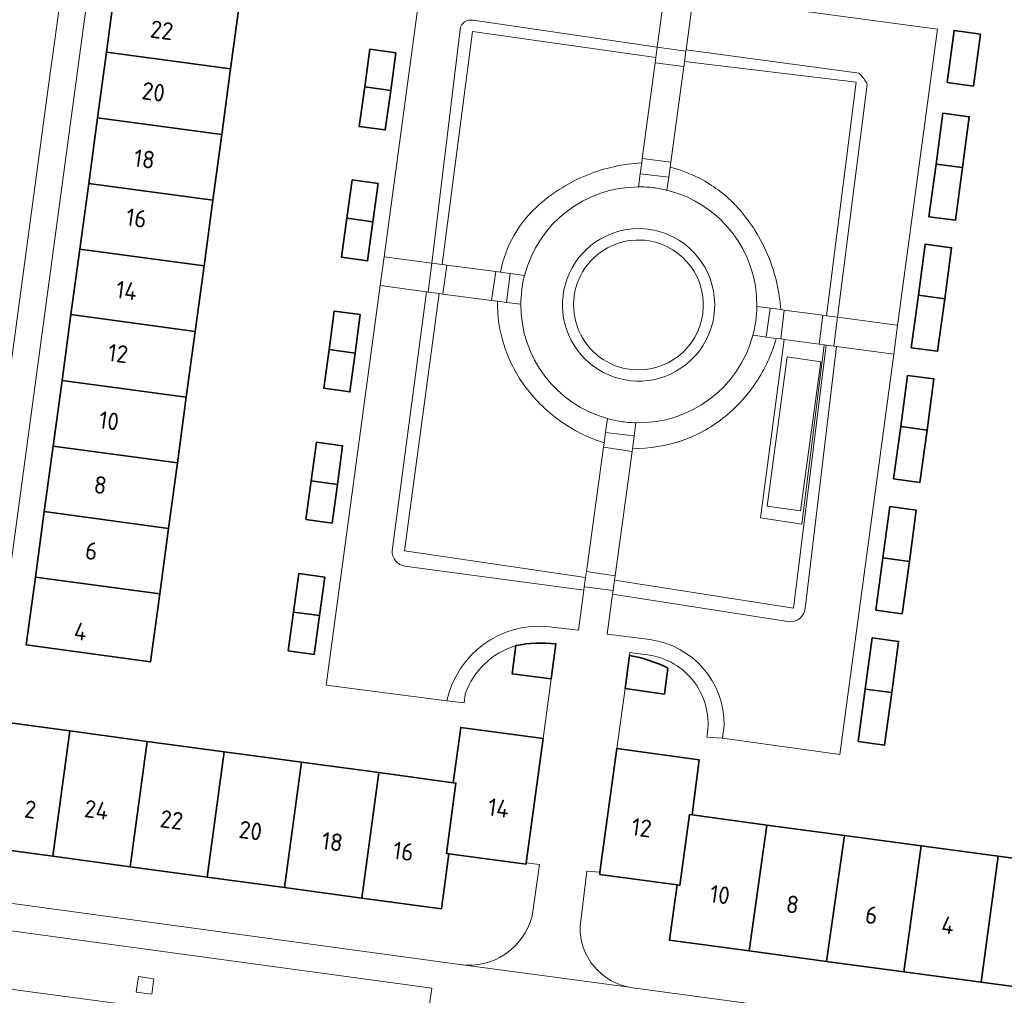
# Model space of a CAD drawing. Extents: x 150256 to 156914, y 461459 to 469481.
# Tile 571 of 656: x 154569 to 154644, y 467905 to 467980. Entities that reach past the tile are written whole.
import ezdxf
from ezdxf.enums import TextEntityAlignment as Align

# ---------------------------------------------------------------- set-up
doc = ezdxf.new("R2010")
doc.units = 0
doc.header["$LTSCALE"] = 0.75
for name, color, linetype, lineweight in [('B-RO-GR-BEPLANTING_CULTUUR_BODEMBEDEKKER-GV', 251, 'CONTINUOUS', 18), ('B-RO-GR-GROENVOORZIENING-GV', 251, 'CONTINUOUS', 18), ('B-RO-GR-HAAG-GV', 251, 'CONTINUOUS', 13), ('B-RO-OG-BEBOUWING-GV', 6, 'CONTINUOUS', 35), ('B-RO-OG-BEBOUWING-T18', 1, 'CONTINUOUS', 18), ('B-RO-OG-TERREIN_CULTUURSCHEIDING-GV', 251, 'CONTINUOUS', 18), ('B-RO-OG-TERREIN_ONBEGROEID-GV', 251, 'CONTINUOUS', 18), ('B-RO-VH-VERHARDING_BETON-GV', 251, 'CONTINUOUS', 18), ('B-RO-VH-VERHARDING_BETONSTRAATSTEEN-GV', 251, 'CONTINUOUS', 18), ('B-RO-VH-VERHARDING_HALFVERHARDING-GV', 251, 'CONTINUOUS', 18), ('B-RO-VH-VERHARDING_HALFVERHARDING_GRIND-GV', 251, 'CONTINUOUS', 18), ('B-RO-VH-VERHARDING_TEGEL-GV', 251, 'CONTINUOUS', 18)]:
    doc.layers.add(name, color=color, linetype=linetype, lineweight=lineweight)
doc.styles.add('NLCS-ISO-M200-T18', font='NLCS-ISO.ttf', dxfattribs={"height": 360})

msp = doc.modelspace()

# ---------------------------------------------------------------- linework, layer by layer
at = {"layer": 'B-RO-GR-BEPLANTING_CULTUUR_BODEMBEDEKKER-GV'}
for points in [[(154616.394, 467968.699, 0.082923), (154612.184, 467967.764)], [(154616.394, 467968.699, 0.082923), (154612.184, 467967.764)], [(154621.597, 467967.081, 0.079324), (154618.576, 467968.365)], [(154621.597, 467967.081, 0.079324), (154618.576, 467968.365)], [(154612.184, 467967.764, 0.083486), (154608.52, 467965.51)], [(154612.184, 467967.764, 0.083486), (154608.52, 467965.51)], [(154607.372, 467960.03, -0.341628), (154616.15, 467966.851)], [(154607.372, 467960.03, -0.341628), (154616.15, 467966.851)], [(154624.073, 467964.926, 0.079672), (154621.597, 467967.081)], [(154624.073, 467964.926, 0.079672), (154621.597, 467967.081)], [(154618.334, 467966.599, -0.349495), (154625.258, 467957.643)], [(154618.334, 467966.599, -0.349495), (154625.258, 467957.643)], [(154608.52, 467965.51, 0.083838), (154606.575, 467963.137)], [(154608.52, 467965.51, 0.083838), (154606.575, 467963.137)], [(154626.18, 467961.408, 0.07875), (154624.073, 467964.926)], [(154626.18, 467961.408, 0.07875), (154624.073, 467964.926)], [(154606.575, 467963.137, 0.083542), (154605.514, 467960.279)], [(154606.575, 467963.137, 0.083542), (154605.514, 467960.279)], [(154627.096, 467957.398, 0.079267), (154626.18, 467961.408)], [(154627.096, 467957.398, 0.079267), (154626.18, 467961.408)], [(154605.289, 467958.042, 0.080907), (154605.793, 467954.655)], [(154605.289, 467958.042, 0.080907), (154605.793, 467954.655)], [(154613.76, 467949.009, -0.338845), (154607.085, 467957.807)], [(154613.76, 467949.009, -0.338845), (154607.085, 467957.807)], [(154624.952, 467955.427, -0.346627), (154615.953, 467948.686)], [(154624.952, 467955.427, -0.346627), (154615.953, 467948.686)], [(154605.793, 467954.655, 0.080209), (154607.332, 467951.597)], [(154605.793, 467954.655, 0.080209), (154607.332, 467951.597)], [(154625.185, 467951.777, 0.081273), (154626.746, 467955.186)], [(154625.185, 467951.777, 0.081273), (154626.746, 467955.186)], [(154607.332, 467951.597, 0.080007), (154610.048, 467948.876)], [(154607.332, 467951.597, 0.080007), (154610.048, 467948.876)], [(154622.629, 467949.028, 0.081253), (154625.185, 467951.777)], [(154622.629, 467949.028, 0.081253), (154625.185, 467951.777)], [(154610.048, 467948.876, 0.081994), (154613.501, 467947.135)], [(154610.048, 467948.876, 0.081994), (154613.501, 467947.135)], [(154619.505, 467947.314, 0.080631), (154622.629, 467949.028)], [(154619.505, 467947.314, 0.080631), (154622.629, 467949.028)], [(154615.682, 467946.683, 0.078196), (154619.505, 467947.314)], [(154615.682, 467946.683, 0.078196), (154619.505, 467947.314)]]:
    msp.add_lwpolyline(points, format="xyb", dxfattribs=at)
for points in [[(154616.15, 467966.851), (154616.28, 467967.848), (154616.394, 467968.699)], [(154616.15, 467966.851), (154616.28, 467967.848), (154616.394, 467968.699)], [(154618.576, 467968.365), (154618.47, 467967.589), (154618.334, 467966.599)], [(154618.576, 467968.365), (154618.47, 467967.589), (154618.334, 467966.599)], [(154605.514, 467960.279), (154606.258, 467960.18), (154607.366, 467960.031), (154607.372, 467960.03)], [(154605.514, 467960.279), (154606.258, 467960.18), (154607.366, 467960.031), (154607.372, 467960.03)], [(154607.085, 467957.807), (154605.988, 467957.949), (154605.289, 467958.042)], [(154607.085, 467957.807), (154605.988, 467957.949), (154605.289, 467958.042)], [(154625.258, 467957.643), (154626.285, 467957.507), (154627.096, 467957.398)], [(154625.258, 467957.643), (154626.285, 467957.507), (154627.096, 467957.398)], [(154626.746, 467955.186), (154625.982, 467955.289), (154625.007, 467955.42), (154624.952, 467955.427)], [(154626.746, 467955.186), (154625.982, 467955.289), (154625.007, 467955.42), (154624.952, 467955.427)], [(154613.501, 467947.135), (154613.612, 467947.941), (154613.76, 467949.009)], [(154613.501, 467947.135), (154613.612, 467947.941), (154613.76, 467949.009)], [(154615.953, 467948.686), (154615.816, 467947.665), (154615.682, 467946.683)], [(154615.953, 467948.686), (154615.816, 467947.665), (154615.682, 467946.683)]]:
    msp.add_lwpolyline(points, dxfattribs=at)
at = {"layer": 'B-RO-GR-GROENVOORZIENING-GV'}
for points in [[(154603.413, 467979.68, 0.448694), (154602.415, 467978.984)], [(154603.413, 467979.68, 0.448694), (154602.415, 467978.984)], [(154633.745, 467974.743, 0.111768), (154633.125, 467975.6)], [(154633.745, 467974.743, 0.111768), (154633.125, 467975.6)], [(154597.187, 467938.827, 0.392988), (154598.165, 467937.65)], [(154597.187, 467938.827, 0.392988), (154598.165, 467937.65)], [(154627.799, 467933.368, 0.393275), (154628.977, 467934.372)], [(154627.799, 467933.368, 0.393275), (154628.977, 467934.372)]]:
    msp.add_lwpolyline(points, format="xyb", dxfattribs=at)
for points in [[(154617.586, 467977.617), (154603.413, 467979.68)], [(154617.586, 467977.617), (154603.413, 467979.68)], [(154602.415, 467978.984), (154600.246, 467960.976), (154601.026, 467960.873), (154603.379, 467978.831), (154617.479, 467976.82), (154617.586, 467977.617)], [(154602.415, 467978.984), (154600.246, 467960.976), (154601.026, 467960.873), (154603.379, 467978.831), (154617.479, 467976.82), (154617.586, 467977.617)], [(154633.125, 467975.6), (154619.812, 467977.415), (154619.796, 467977.3), (154619.688, 467976.505)], [(154633.125, 467975.6), (154619.812, 467977.415), (154619.796, 467977.3), (154619.688, 467976.505)], [(154619.688, 467976.505), (154632.894, 467974.921), (154630.621, 467956.924), (154631.469, 467956.81), (154633.745, 467974.743)], [(154619.688, 467976.505), (154632.894, 467974.921), (154630.621, 467956.924), (154631.469, 467956.81), (154633.745, 467974.743)], [(154611.942, 467935.807), (154611.975, 467936.05), (154612.074, 467936.768), (154598.128, 467938.819), (154600.812, 467958.638), (154599.964, 467958.752), (154599.834, 467958.769), (154597.187, 467938.827)], [(154611.942, 467935.807), (154611.975, 467936.05), (154612.074, 467936.768), (154598.128, 467938.819), (154600.812, 467958.638), (154599.964, 467958.752), (154599.834, 467958.769), (154597.187, 467938.827)], [(154628.977, 467934.372), (154631.388, 467954.56), (154631.176, 467954.589), (154630.595, 467954.667), (154628.087, 467934.415), (154614.301, 467936.562), (154614.194, 467935.774), (154614.154, 467935.481), (154627.799, 467933.368)], [(154628.977, 467934.372), (154631.388, 467954.56), (154631.176, 467954.589), (154630.595, 467954.667), (154628.087, 467934.415), (154614.301, 467936.562), (154614.194, 467935.774), (154614.154, 467935.481), (154627.799, 467933.368)], [(154598.165, 467937.65), (154611.942, 467935.807)], [(154598.165, 467937.65), (154611.942, 467935.807)]]:
    msp.add_lwpolyline(points, dxfattribs=at)
msp.add_lwpolyline([(154577.482, 467904.844), (154578.671, 467904.682), (154578.831, 467905.873), (154577.642, 467906.032)], close=True, dxfattribs=at)
msp.add_lwpolyline([(154577.482, 467904.844), (154578.671, 467904.682), (154578.831, 467905.873), (154577.642, 467906.032)], close=True, dxfattribs=at)
at = {"layer": 'B-RO-GR-HAAG-GV'}
for points in [[(154603.413, 467979.68, 0.448694), (154602.415, 467978.984)], [(154603.413, 467979.68, 0.448694), (154602.415, 467978.984)], [(154633.745, 467974.743, 0.111768), (154633.125, 467975.6)], [(154633.745, 467974.743, 0.111768), (154633.125, 467975.6)], [(154597.187, 467938.827, 0.392988), (154598.165, 467937.65)], [(154597.187, 467938.827, 0.392988), (154598.165, 467937.65)], [(154627.799, 467933.368, 0.393275), (154628.977, 467934.372)], [(154627.799, 467933.368, 0.393275), (154628.977, 467934.372)]]:
    msp.add_lwpolyline(points, format="xyb", dxfattribs=at)
for points in [[(154617.586, 467977.617), (154603.413, 467979.68)], [(154617.586, 467977.617), (154603.413, 467979.68)], [(154602.415, 467978.984), (154600.246, 467960.976), (154601.026, 467960.873), (154603.379, 467978.831), (154617.479, 467976.82), (154617.586, 467977.617)], [(154602.415, 467978.984), (154600.246, 467960.976), (154601.026, 467960.873), (154603.379, 467978.831), (154617.479, 467976.82), (154617.586, 467977.617)], [(154633.125, 467975.6), (154619.812, 467977.415), (154619.796, 467977.3), (154619.688, 467976.505), (154632.894, 467974.921), (154630.621, 467956.924), (154631.469, 467956.81), (154633.745, 467974.743)], [(154633.125, 467975.6), (154619.812, 467977.415), (154619.796, 467977.3), (154619.688, 467976.505), (154632.894, 467974.921), (154630.621, 467956.924), (154631.469, 467956.81), (154633.745, 467974.743)], [(154611.942, 467935.807), (154611.975, 467936.05), (154612.074, 467936.768), (154598.128, 467938.819), (154600.812, 467958.638), (154599.964, 467958.752), (154599.834, 467958.769), (154597.187, 467938.827)], [(154611.942, 467935.807), (154611.975, 467936.05), (154612.074, 467936.768), (154598.128, 467938.819), (154600.812, 467958.638), (154599.964, 467958.752), (154599.834, 467958.769), (154597.187, 467938.827)], [(154628.977, 467934.372), (154631.388, 467954.56), (154631.176, 467954.589), (154630.595, 467954.667), (154628.087, 467934.415), (154614.301, 467936.562), (154614.194, 467935.774), (154614.154, 467935.481), (154627.799, 467933.368)], [(154628.977, 467934.372), (154631.388, 467954.56), (154631.176, 467954.589), (154630.595, 467954.667), (154628.087, 467934.415), (154614.301, 467936.562), (154614.194, 467935.774), (154614.154, 467935.481), (154627.799, 467933.368)], [(154598.165, 467937.65), (154611.942, 467935.807)], [(154598.165, 467937.65), (154611.942, 467935.807)]]:
    msp.add_lwpolyline(points, dxfattribs=at)
at = {"layer": 'B-RO-OG-BEBOUWING-GV'}
for points in [[(154585.43, 467980.99), (154575.866, 467982.283), (154575.185, 467977.239), (154584.749, 467975.946)], [(154585.43, 467980.99), (154575.866, 467982.283), (154575.185, 467977.239), (154584.749, 467975.946)], [(154642.472, 467978.616), (154640.446, 467978.898), (154639.91, 467974.893), (154641.936, 467974.611)], [(154642.472, 467978.616), (154640.446, 467978.898), (154639.91, 467974.893), (154641.936, 467974.611)], [(154575.185, 467977.239), (154574.501, 467972.175), (154584.065, 467970.882), (154584.749, 467975.946)], [(154575.185, 467977.239), (154574.501, 467972.175), (154584.065, 467970.882), (154584.749, 467975.946)], [(154597.469, 467977.184), (154595.468, 467977.457), (154595.07, 467974.552), (154597.072, 467974.281)], [(154597.469, 467977.184), (154595.468, 467977.457), (154595.07, 467974.552), (154597.072, 467974.281)], [(154597.072, 467974.281), (154595.07, 467974.552), (154594.654, 467971.512), (154596.655, 467971.236)], [(154597.072, 467974.281), (154595.07, 467974.552), (154594.654, 467971.512), (154596.655, 467971.236)], [(154574.501, 467972.175), (154573.818, 467967.121), (154583.383, 467965.829), (154584.065, 467970.882)], [(154574.501, 467972.175), (154573.818, 467967.121), (154583.383, 467965.829), (154584.065, 467970.882)], [(154641.087, 467968.337), (154641.616, 467972.258), (154639.584, 467972.532), (154639.055, 467968.611)], [(154641.087, 467968.337), (154641.616, 467972.258), (154639.584, 467972.532), (154639.055, 467968.611)], [(154638.507, 467964.554), (154640.539, 467964.28), (154641.087, 467968.337), (154639.055, 467968.611)], [(154638.507, 467964.554), (154640.539, 467964.28), (154641.087, 467968.337), (154639.055, 467968.611)], [(154596.108, 467967.115), (154594.107, 467967.388), (154593.703, 467964.434), (154595.704, 467964.164)], [(154596.108, 467967.115), (154594.107, 467967.388), (154593.703, 467964.434), (154595.704, 467964.164)], [(154582.7, 467960.774), (154583.383, 467965.829), (154573.818, 467967.121), (154573.136, 467962.067)], [(154582.7, 467960.774), (154583.383, 467965.829), (154573.818, 467967.121), (154573.136, 467962.067)], [(154595.704, 467964.164), (154593.703, 467964.434), (154593.293, 467961.432), (154595.293, 467961.156)], [(154595.704, 467964.164), (154593.703, 467964.434), (154593.293, 467961.432), (154595.293, 467961.156)], [(154572.453, 467957.013), (154582.018, 467955.72), (154582.7, 467960.774), (154573.136, 467962.067)], [(154572.453, 467957.013), (154582.018, 467955.72), (154582.7, 467960.774), (154573.136, 467962.067)], [(154637.692, 467958.503), (154639.723, 467958.229), (154640.256, 467962.166), (154638.225, 467962.441)], [(154637.692, 467958.503), (154639.723, 467958.229), (154640.256, 467962.166), (154638.225, 467962.441)], [(154637.146, 467954.464), (154639.177, 467954.189), (154639.723, 467958.229), (154637.692, 467958.503)], [(154637.146, 467954.464), (154639.177, 467954.189), (154639.723, 467958.229), (154637.692, 467958.503)], [(154572.453, 467957.013), (154571.769, 467951.948), (154581.334, 467950.657), (154582.018, 467955.72)], [(154572.453, 467957.013), (154571.769, 467951.948), (154581.334, 467950.657), (154582.018, 467955.72)], [(154594.73, 467957.02), (154592.729, 467957.289), (154592.329, 467954.327), (154594.33, 467954.056)], [(154594.73, 467957.02), (154592.729, 467957.289), (154592.329, 467954.327), (154594.33, 467954.056)], [(154594.33, 467954.056), (154592.329, 467954.327), (154591.925, 467951.338), (154593.926, 467951.063)], [(154594.33, 467954.056), (154592.329, 467954.327), (154591.925, 467951.338), (154593.926, 467951.063)], [(154636.331, 467948.394), (154638.362, 467948.12), (154638.895, 467952.06), (154636.864, 467952.335)], [(154636.331, 467948.394), (154638.362, 467948.12), (154638.895, 467952.06), (154636.864, 467952.335)], [(154571.087, 467946.894), (154580.651, 467945.602), (154581.334, 467950.657), (154571.769, 467951.948)], [(154571.087, 467946.894), (154580.651, 467945.602), (154581.334, 467950.657), (154571.769, 467951.948)], [(154635.785, 467944.362), (154637.816, 467944.087), (154638.362, 467948.12), (154636.331, 467948.394)], [(154635.785, 467944.362), (154637.816, 467944.087), (154638.362, 467948.12), (154636.331, 467948.394)], [(154590.948, 467944.212), (154592.964, 467943.939), (154593.361, 467946.913), (154591.358, 467947.186)], [(154590.948, 467944.212), (154592.964, 467943.939), (154593.361, 467946.913), (154591.358, 467947.186)], [(154580.651, 467945.602), (154571.087, 467946.894), (154570.404, 467941.84), (154579.968, 467940.548)], [(154580.651, 467945.602), (154571.087, 467946.894), (154570.404, 467941.84), (154579.968, 467940.548)], [(154592.964, 467943.939), (154590.948, 467944.212), (154590.539, 467941.241), (154592.566, 467940.96)], [(154592.964, 467943.939), (154590.948, 467944.212), (154590.539, 467941.241), (154592.566, 467940.96)], [(154569.723, 467936.797), (154579.287, 467935.505), (154579.968, 467940.548), (154570.404, 467941.84)], [(154569.723, 467936.797), (154579.287, 467935.505), (154579.968, 467940.548), (154570.404, 467941.84)], [(154634.969, 467938.286), (154637, 467938.012), (154637.535, 467941.954), (154635.504, 467942.23)], [(154634.969, 467938.286), (154637, 467938.012), (154637.535, 467941.954), (154635.504, 467942.23)], [(154637, 467938.012), (154634.969, 467938.286), (154634.422, 467934.258), (154636.453, 467933.982)], [(154637, 467938.012), (154634.969, 467938.286), (154634.422, 467934.258), (154636.453, 467933.982)], [(154592.005, 467936.8), (154590.005, 467937.074), (154589.597, 467934.112), (154591.598, 467933.842)], [(154592.005, 467936.8), (154590.005, 467937.074), (154589.597, 467934.112), (154591.598, 467933.842)], [(154569.723, 467936.797), (154569.018, 467931.574), (154578.582, 467930.282), (154579.287, 467935.505)], [(154569.723, 467936.797), (154569.018, 467931.574), (154578.582, 467930.282), (154579.287, 467935.505)], [(154591.598, 467933.842), (154589.597, 467934.112), (154589.185, 467931.128), (154591.186, 467930.849)], [(154591.598, 467933.842), (154589.597, 467934.112), (154589.185, 467931.128), (154591.186, 467930.849)], [(154633.609, 467928.176), (154635.639, 467927.903), (154636.172, 467931.852), (154634.142, 467932.126)], [(154633.609, 467928.176), (154635.639, 467927.903), (154636.172, 467931.852), (154634.142, 467932.126)], [(154635.639, 467927.903), (154633.609, 467928.176), (154633.066, 467924.148), (154635.095, 467923.865)], [(154635.639, 467927.903), (154633.609, 467928.176), (154633.066, 467924.148), (154635.095, 467923.865)], [(154566.222, 467925.785), (154564.917, 467916.131), (154571.06, 467915.3), (154572.364, 467924.955)], [(154566.222, 467925.785), (154564.917, 467916.131), (154571.06, 467915.3), (154572.364, 467924.955)], [(154577.006, 467914.496), (154578.31, 467924.152), (154572.364, 467924.955), (154571.06, 467915.3)], [(154577.006, 467914.496), (154578.31, 467924.152), (154572.364, 467924.955), (154571.06, 467915.3)], [(154601.887, 467920.967), (154602.085, 467920.94), (154601.353, 467915.526), (154601.551, 467915.499), (154607.494, 467914.698), (154607.508, 467914.801), (154608.799, 467924.368), (154602.458, 467925.219)], [(154601.887, 467920.967), (154602.085, 467920.94), (154601.353, 467915.526), (154601.551, 467915.499), (154607.494, 467914.698), (154607.508, 467914.801), (154608.799, 467924.368), (154602.458, 467925.219)], [(154578.31, 467924.152), (154577.006, 467914.496), (154582.952, 467913.692), (154584.256, 467923.349)], [(154578.31, 467924.152), (154577.006, 467914.496), (154582.952, 467913.692), (154584.256, 467923.349)], [(154620.285, 467918.48), (154620.83, 467922.727), (154614.479, 467923.592), (154613.183, 467914.073), (154613.16, 467913.901), (154619.115, 467913.09), (154619.323, 467913.062), (154620.077, 467918.508)], [(154620.285, 467918.48), (154620.83, 467922.727), (154614.479, 467923.592), (154613.183, 467914.073), (154613.16, 467913.901), (154619.115, 467913.09), (154619.323, 467913.062), (154620.077, 467918.508)], [(154582.952, 467913.692), (154588.898, 467912.888), (154590.201, 467922.546), (154584.256, 467923.349)], [(154582.952, 467913.692), (154588.898, 467912.888), (154590.201, 467922.546), (154584.256, 467923.349)], [(154594.843, 467912.084), (154596.148, 467921.742), (154590.201, 467922.546), (154588.898, 467912.888)], [(154594.843, 467912.084), (154596.148, 467921.742), (154590.201, 467922.546), (154588.898, 467912.888)], [(154601.887, 467920.967), (154596.148, 467921.742), (154594.843, 467912.084), (154600.978, 467911.254), (154601.551, 467915.499), (154601.353, 467915.526), (154602.085, 467920.94)], [(154601.887, 467920.967), (154596.148, 467921.742), (154594.843, 467912.084), (154600.978, 467911.254), (154601.551, 467915.499), (154601.353, 467915.526), (154602.085, 467920.94)], [(154624.674, 467908.006), (154626.026, 467917.707), (154620.285, 467918.48), (154620.077, 467918.508), (154619.323, 467913.062), (154619.115, 467913.09), (154618.535, 467908.83)], [(154624.674, 467908.006), (154626.026, 467917.707), (154620.285, 467918.48), (154620.077, 467918.508), (154619.323, 467913.062), (154619.115, 467913.09), (154618.535, 467908.83)], [(154626.026, 467917.707), (154624.674, 467908.006), (154630.625, 467907.207), (154632.008, 467916.901)], [(154626.026, 467917.707), (154624.674, 467908.006), (154630.625, 467907.207), (154632.008, 467916.901)], [(154632.008, 467916.901), (154630.625, 467907.207), (154636.575, 467906.408), (154637.908, 467916.106)], [(154632.008, 467916.901), (154630.625, 467907.207), (154636.575, 467906.408), (154637.908, 467916.106)], [(154636.575, 467906.408), (154642.526, 467905.609), (154643.848, 467915.306), (154637.908, 467916.106)], [(154636.575, 467906.408), (154642.526, 467905.609), (154643.848, 467915.306), (154637.908, 467916.106)], [(154642.526, 467905.609), (154648.476, 467904.811), (154649.789, 467914.505), (154649.749, 467914.511), (154643.848, 467915.306)], [(154642.526, 467905.609), (154648.476, 467904.811), (154649.789, 467914.505), (154649.749, 467914.511), (154643.848, 467915.306)]]:
    msp.add_lwpolyline(points, close=True, dxfattribs=at)
for points in [[(154606.7, 467931.527), (154606.416, 467929.359), (154609.426, 467928.964)], [(154606.7, 467931.527), (154606.416, 467929.359), (154609.426, 467928.964)], [(154609.426, 467928.964), (154609.788, 467931.658)], [(154609.426, 467928.964), (154609.788, 467931.658)], [(154615.457, 467930.766), (154615.108, 467928.209)], [(154615.457, 467930.766), (154615.108, 467928.209)], [(154615.108, 467928.209), (154618.141, 467927.796), (154618.414, 467929.799)], [(154615.108, 467928.209), (154618.141, 467927.796), (154618.414, 467929.799)]]:
    msp.add_lwpolyline(points, dxfattribs=at)
for points in [[(154609.788, 467931.658, 0.077394), (154606.7, 467931.527)], [(154609.788, 467931.658, 0.077394), (154606.7, 467931.527)], [(154618.414, 467929.799, 0.069934), (154615.457, 467930.766)], [(154618.414, 467929.799, 0.069934), (154615.457, 467930.766)]]:
    msp.add_lwpolyline(points, format="xyb", dxfattribs=at)
at = {"layer": 'B-RO-OG-TERREIN_CULTUURSCHEIDING-GV'}
for points in [[(154603.413, 467979.68), (154617.586, 467977.617), (154618.143, 467981.791), (154599.763, 467984.296), (154599.649, 467984.312), (154596.556, 467961.464), (154600.246, 467960.976), (154602.415, 467978.984)], [(154603.413, 467979.68), (154617.586, 467977.617), (154618.143, 467981.791), (154599.763, 467984.296), (154599.649, 467984.312), (154596.556, 467961.464), (154600.246, 467960.976), (154602.415, 467978.984)], [(154633.745, 467974.743), (154631.469, 467956.81), (154636.049, 467956.194), (154636.099, 467956.187), (154639.164, 467978.987), (154625.207, 467980.869), (154620.861, 467981.424), (154620.368, 467981.487), (154619.812, 467977.415), (154633.125, 467975.6)], [(154633.745, 467974.743), (154631.469, 467956.81), (154636.049, 467956.194), (154636.099, 467956.187), (154639.164, 467978.987), (154625.207, 467980.869), (154620.861, 467981.424), (154620.368, 467981.487), (154619.812, 467977.415), (154633.125, 467975.6)], [(154616.394, 467968.699), (154616.439, 467969.035), (154617.424, 467976.406), (154617.479, 467976.82), (154603.379, 467978.831), (154601.026, 467960.873), (154601.379, 467960.826)], [(154616.394, 467968.699), (154616.439, 467969.035), (154617.424, 467976.406), (154617.479, 467976.82), (154603.379, 467978.831), (154601.026, 467960.873), (154601.379, 467960.826)], [(154627.096, 467957.398), (154627.367, 467957.361), (154630.326, 467956.964), (154630.621, 467956.924), (154632.894, 467974.921), (154619.688, 467976.505), (154619.636, 467976.121), (154618.629, 467968.754), (154618.576, 467968.365)], [(154627.096, 467957.398), (154627.367, 467957.361), (154630.326, 467956.964), (154630.621, 467956.924), (154632.894, 467974.921), (154619.688, 467976.505), (154619.636, 467976.121), (154618.629, 467968.754), (154618.576, 467968.365)], [(154601.379, 467960.826), (154605.167, 467960.325), (154605.514, 467960.279)], [(154601.379, 467960.826), (154605.167, 467960.325), (154605.514, 467960.279)], [(154597.187, 467938.827), (154599.834, 467958.769), (154596.256, 467959.245), (154592.092, 467928.487), (154601.404, 467927.266)], [(154597.187, 467938.827), (154599.834, 467958.769), (154596.256, 467959.245), (154592.092, 467928.487), (154601.404, 467927.266)], [(154605.289, 467958.042), (154604.833, 467958.103), (154601.096, 467958.601), (154600.812, 467958.638), (154598.128, 467938.819), (154612.074, 467936.768), (154612.137, 467937.225), (154613.456, 467946.81), (154613.501, 467947.135)], [(154605.289, 467958.042), (154604.833, 467958.103), (154601.096, 467958.601), (154600.812, 467958.638), (154598.128, 467938.819), (154612.074, 467936.768), (154612.137, 467937.225), (154613.456, 467946.81), (154613.501, 467947.135)], [(154615.682, 467946.683), (154615.653, 467946.473), (154614.349, 467936.907), (154614.301, 467936.562), (154628.087, 467934.415), (154630.595, 467954.667), (154630.451, 467954.686), (154628.71, 467940.88), (154625.53, 467941.36), (154627.369, 467955.102), (154627.105, 467955.138), (154626.746, 467955.186)], [(154615.682, 467946.683), (154615.653, 467946.473), (154614.349, 467936.907), (154614.301, 467936.562), (154628.087, 467934.415), (154630.595, 467954.667), (154630.451, 467954.686), (154628.71, 467940.88), (154625.53, 467941.36), (154627.369, 467955.102), (154627.105, 467955.138), (154626.746, 467955.186)], [(154622.731, 467925.371), (154622.614, 467924.385), (154631.656, 467923.147), (154635.8, 467953.966), (154631.388, 467954.56), (154628.977, 467934.372)], [(154622.731, 467925.371), (154622.614, 467924.385), (154631.656, 467923.147), (154635.8, 467953.966), (154631.388, 467954.56), (154628.977, 467934.372)], [(154609.28, 467932.972), (154609.954, 467932.894), (154611.516, 467932.713), (154611.942, 467935.807), (154598.165, 467937.65)], [(154609.28, 467932.972), (154609.954, 467932.894), (154611.516, 467932.713), (154611.942, 467935.807), (154598.165, 467937.65)], [(154627.799, 467933.368), (154614.154, 467935.481), (154613.736, 467932.418), (154617.024, 467931.983)], [(154627.799, 467933.368), (154614.154, 467935.481), (154613.736, 467932.418), (154617.024, 467931.983)]]:
    msp.add_lwpolyline(points, dxfattribs=at)
for points in [[(154602.415, 467978.984, -0.448694), (154603.413, 467979.68)], [(154602.415, 467978.984, -0.448694), (154603.413, 467979.68)], [(154633.125, 467975.6, -0.111768), (154633.745, 467974.743)], [(154633.125, 467975.6, -0.111768), (154633.745, 467974.743)], [(154612.184, 467967.764, -0.082923), (154616.394, 467968.699)], [(154612.184, 467967.764, -0.082923), (154616.394, 467968.699)], [(154618.576, 467968.365, -0.079324), (154621.597, 467967.081)], [(154618.576, 467968.365, -0.079324), (154621.597, 467967.081)], [(154608.52, 467965.51, -0.083486), (154612.184, 467967.764)], [(154608.52, 467965.51, -0.083486), (154612.184, 467967.764)], [(154621.597, 467967.081, -0.079672), (154624.073, 467964.926)], [(154621.597, 467967.081, -0.079672), (154624.073, 467964.926)], [(154606.575, 467963.137, -0.083838), (154608.52, 467965.51)], [(154606.575, 467963.137, -0.083838), (154608.52, 467965.51)], [(154624.073, 467964.926, -0.07875), (154626.18, 467961.408)], [(154624.073, 467964.926, -0.07875), (154626.18, 467961.408)], [(154605.514, 467960.279, -0.083542), (154606.575, 467963.137)], [(154605.514, 467960.279, -0.083542), (154606.575, 467963.137)], [(154626.18, 467961.408, -0.079267), (154627.096, 467957.398)], [(154626.18, 467961.408, -0.079267), (154627.096, 467957.398)], [(154605.793, 467954.655, -0.080907), (154605.289, 467958.042)], [(154605.793, 467954.655, -0.080907), (154605.289, 467958.042)], [(154607.332, 467951.597, -0.080209), (154605.793, 467954.655)], [(154607.332, 467951.597, -0.080209), (154605.793, 467954.655)], [(154626.746, 467955.186, -0.081273), (154625.185, 467951.777)], [(154626.746, 467955.186, -0.081273), (154625.185, 467951.777)], [(154610.048, 467948.876, -0.080007), (154607.332, 467951.597)], [(154610.048, 467948.876, -0.080007), (154607.332, 467951.597)], [(154625.185, 467951.777, -0.081253), (154622.629, 467949.028)], [(154625.185, 467951.777, -0.081253), (154622.629, 467949.028)], [(154613.501, 467947.135, -0.081994), (154610.048, 467948.876)], [(154613.501, 467947.135, -0.081994), (154610.048, 467948.876)], [(154622.629, 467949.028, -0.080631), (154619.505, 467947.314)], [(154622.629, 467949.028, -0.080631), (154619.505, 467947.314)], [(154619.505, 467947.314, -0.078196), (154615.682, 467946.683)], [(154619.505, 467947.314, -0.078196), (154615.682, 467946.683)], [(154598.165, 467937.65, -0.392988), (154597.187, 467938.827)], [(154598.165, 467937.65, -0.392988), (154597.187, 467938.827)], [(154628.977, 467934.372, -0.393275), (154627.799, 467933.368)], [(154628.977, 467934.372, -0.393275), (154627.799, 467933.368)], [(154601.404, 467927.266, -0.385958), (154609.28, 467932.972)], [(154601.404, 467927.266, -0.385958), (154609.28, 467932.972)], [(154617.024, 467931.983, -0.380958), (154622.731, 467925.371)], [(154617.024, 467931.983, -0.380958), (154622.731, 467925.371)]]:
    msp.add_lwpolyline(points, format="xyb", dxfattribs=at)
at = {"layer": 'B-RO-OG-TERREIN_ONBEGROEID-GV'}
for points in [[(154616.967, 467962.697, 1.02654), (154615.606, 467952.783)], [(154616.967, 467962.697, 1.02654), (154615.606, 467952.783)], [(154615.606, 467952.783, 0.969643), (154616.967, 467962.697)], [(154615.606, 467952.783, 0.969643), (154616.967, 467962.697)]]:
    msp.add_lwpolyline(points, format="xyb", dxfattribs=at)
at = {"layer": 'B-RO-VH-VERHARDING_BETON-GV'}
for points in [[(154617.479, 467976.82), (154617.424, 467976.406), (154619.636, 467976.121), (154619.688, 467976.505), (154619.796, 467977.3), (154617.586, 467977.617)], [(154617.479, 467976.82), (154617.424, 467976.406), (154619.636, 467976.121), (154619.688, 467976.505), (154619.796, 467977.3), (154617.586, 467977.617)], [(154618.629, 467968.754), (154616.439, 467969.035), (154616.394, 467968.699), (154616.28, 467967.848), (154618.47, 467967.589), (154618.576, 467968.365)], [(154618.629, 467968.754), (154616.439, 467969.035), (154616.394, 467968.699), (154616.28, 467967.848), (154618.47, 467967.589), (154618.576, 467968.365)], [(154600.812, 467958.638), (154601.096, 467958.601), (154601.379, 467960.826), (154601.026, 467960.873), (154600.246, 467960.976), (154599.964, 467958.752)], [(154600.812, 467958.638), (154601.096, 467958.601), (154601.379, 467960.826), (154601.026, 467960.873), (154600.246, 467960.976), (154599.964, 467958.752)], [(154605.988, 467957.949), (154606.255, 467960.157), (154606.258, 467960.18), (154605.514, 467960.279), (154605.167, 467960.325), (154604.833, 467958.103), (154605.289, 467958.042)], [(154605.988, 467957.949), (154606.255, 467960.157), (154606.258, 467960.18), (154605.514, 467960.279), (154605.167, 467960.325), (154604.833, 467958.103), (154605.289, 467958.042)], [(154627.096, 467957.398), (154626.285, 467957.507), (154626.283, 467957.492), (154625.986, 467955.315), (154625.982, 467955.289), (154626.746, 467955.186), (154627.105, 467955.138), (154627.367, 467957.361)], [(154627.096, 467957.398), (154626.285, 467957.507), (154626.283, 467957.492), (154625.986, 467955.315), (154625.982, 467955.289), (154626.746, 467955.186), (154627.105, 467955.138), (154627.367, 467957.361)], [(154630.326, 467956.964), (154630.044, 467954.741), (154630.451, 467954.686), (154630.595, 467954.667), (154631.176, 467954.589), (154631.469, 467956.81), (154630.621, 467956.924)], [(154630.326, 467956.964), (154630.044, 467954.741), (154630.451, 467954.686), (154630.595, 467954.667), (154631.176, 467954.589), (154631.469, 467956.81), (154630.621, 467956.924)], [(154613.612, 467947.941), (154613.501, 467947.135), (154613.456, 467946.81), (154615.653, 467946.473), (154615.682, 467946.683), (154615.816, 467947.665), (154615.788, 467947.669)], [(154613.612, 467947.941), (154613.501, 467947.135), (154613.456, 467946.81), (154615.653, 467946.473), (154615.682, 467946.683), (154615.816, 467947.665), (154615.788, 467947.669)], [(154614.301, 467936.562), (154614.349, 467936.907), (154612.137, 467937.225), (154612.074, 467936.768), (154611.975, 467936.05), (154612.028, 467936.043), (154614.194, 467935.774)], [(154614.301, 467936.562), (154614.349, 467936.907), (154612.137, 467937.225), (154612.074, 467936.768), (154611.975, 467936.05), (154612.028, 467936.043), (154614.194, 467935.774)]]:
    msp.add_lwpolyline(points, close=True, dxfattribs=at)
at = {"layer": 'B-RO-VH-VERHARDING_BETONSTRAATSTEEN-GV'}
for points in [[(154562.113, 467905.449), (154562.145, 467905.443), (154562.439, 467905.399), (154564.824, 467905.1), (154564.91, 467905.457), (154565.572, 467909.868), (154565.883, 467911.946), (154564.379, 467912.152), (154564.917, 467916.131), (154566.222, 467925.785), (154566.875, 467930.626), (154567.039, 467931.841), (154574.585, 467987.767), (154574.743, 467988.954), (154575.808, 467996.849), (154576.234, 468000), (154577.102, 468006.41), (154577.368, 468008.382), (154577.647, 468010.462), (154576.663, 468010.595)], [(154562.113, 467905.449), (154562.145, 467905.443), (154562.439, 467905.399), (154564.824, 467905.1), (154564.91, 467905.457), (154565.572, 467909.868), (154565.883, 467911.946), (154564.379, 467912.152), (154564.917, 467916.131), (154566.222, 467925.785), (154566.875, 467930.626), (154567.039, 467931.841), (154574.585, 467987.767), (154574.743, 467988.954), (154575.808, 467996.849), (154576.234, 468000), (154577.102, 468006.41), (154577.368, 468008.382), (154577.647, 468010.462), (154576.663, 468010.595)], [(154569.931, 468005.381), (154570.341, 468005.324), (154574.753, 468004.721), (154574.127, 468000), (154572.913, 467990.851), (154568.496, 467991.485), (154567.992, 467991.551), (154567.37, 467986.973), (154567.887, 467986.893), (154572.311, 467986.294), (154571.081, 467977.218), (154570.863, 467975.614), (154565.355, 467934.981), (154560.937, 467935.574), (154560.438, 467935.636), (154559.846, 467931.313), (154560.345, 467931.233)], [(154569.931, 468005.381), (154570.341, 468005.324), (154574.753, 468004.721), (154574.127, 468000), (154572.913, 467990.851), (154568.496, 467991.485), (154567.992, 467991.551), (154567.37, 467986.973), (154567.887, 467986.893), (154572.311, 467986.294), (154571.081, 467977.218), (154570.863, 467975.614), (154565.355, 467934.981), (154560.937, 467935.574), (154560.438, 467935.636), (154559.846, 467931.313), (154560.345, 467931.233)], [(154618.334, 467966.599), (154618.47, 467967.589), (154616.28, 467967.848), (154616.15, 467966.851)], [(154618.334, 467966.599), (154618.47, 467967.589), (154616.28, 467967.848), (154616.15, 467966.851)], [(154607.372, 467960.03), (154607.366, 467960.031), (154606.258, 467960.18), (154606.255, 467960.157), (154605.988, 467957.949), (154607.085, 467957.807)], [(154607.372, 467960.03), (154607.366, 467960.031), (154606.258, 467960.18), (154606.255, 467960.157), (154605.988, 467957.949), (154607.085, 467957.807)], [(154624.952, 467955.427), (154625.007, 467955.42), (154625.982, 467955.289), (154625.986, 467955.315), (154626.283, 467957.492), (154626.285, 467957.507)], [(154624.952, 467955.427), (154625.007, 467955.42), (154625.982, 467955.289), (154625.986, 467955.315), (154626.283, 467957.492), (154626.285, 467957.507)], [(154626.285, 467957.507), (154625.258, 467957.643)], [(154626.285, 467957.507), (154625.258, 467957.643)], [(154613.76, 467949.009), (154613.612, 467947.941)], [(154613.76, 467949.009), (154613.612, 467947.941)], [(154613.612, 467947.941), (154615.788, 467947.669), (154615.816, 467947.665), (154615.953, 467948.686)], [(154613.612, 467947.941), (154615.788, 467947.669), (154615.816, 467947.665), (154615.953, 467948.686)], [(154611.975, 467936.05), (154611.942, 467935.807), (154611.516, 467932.713), (154609.954, 467932.894), (154609.28, 467932.972)], [(154611.975, 467936.05), (154611.942, 467935.807), (154611.516, 467932.713), (154609.954, 467932.894), (154609.28, 467932.972)], [(154617.024, 467931.983), (154613.736, 467932.418), (154614.154, 467935.481), (154614.194, 467935.774), (154612.028, 467936.043), (154611.975, 467936.05)], [(154617.024, 467931.983), (154613.736, 467932.418), (154614.154, 467935.481), (154614.194, 467935.774), (154612.028, 467936.043), (154611.975, 467936.05)], [(154609.788, 467931.658), (154609.426, 467928.964), (154608.799, 467924.368), (154607.508, 467914.801), (154608.519, 467914.665), (154607.952, 467910.683)], [(154609.788, 467931.658), (154609.426, 467928.964), (154608.799, 467924.368), (154607.508, 467914.801), (154608.519, 467914.665), (154607.952, 467910.683)], [(154611.649, 467909.909), (154612.161, 467914.163), (154613.183, 467914.073), (154614.479, 467923.592), (154615.108, 467928.209), (154615.457, 467930.766), (154615.479, 467930.986), (154616.59, 467930.829)], [(154611.649, 467909.909), (154612.161, 467914.163), (154613.183, 467914.073), (154614.479, 467923.592), (154615.108, 467928.209), (154615.457, 467930.766), (154615.479, 467930.986), (154616.59, 467930.829)], [(154601.404, 467927.266), (154602.714, 467927.115), (154602.807, 467927.787)], [(154601.404, 467927.266), (154602.714, 467927.115), (154602.807, 467927.787)], [(154621.455, 467924.836), (154621.408, 467924.484), (154622.614, 467924.385), (154622.731, 467925.371)], [(154621.455, 467924.836), (154621.408, 467924.484), (154622.614, 467924.385), (154622.731, 467925.371)], [(154541.059, 467890.669), (154541.923, 467892.484), (154542.883, 467893.555), (154551.661, 467900.453), (154553.061, 467901.422), (154554.687, 467901.946), (154556.394, 467901.973), (154599.603, 467896.191), (154600.172, 467900.146), (154599.538, 467900.232), (154599.606, 467900.752), (154577.772, 467903.729), (154564.91, 467905.457), (154564.824, 467905.1), (154562.439, 467905.399), (154562.145, 467905.443), (154562.113, 467905.449), (154551.547, 467907)], [(154541.059, 467890.669), (154541.923, 467892.484), (154542.883, 467893.555), (154551.661, 467900.453), (154553.061, 467901.422), (154554.687, 467901.946), (154556.394, 467901.973), (154599.603, 467896.191), (154600.172, 467900.146), (154599.538, 467900.232), (154599.606, 467900.752), (154577.772, 467903.729), (154564.91, 467905.457), (154564.824, 467905.1), (154562.439, 467905.399), (154562.145, 467905.443), (154562.113, 467905.449), (154551.547, 467907)], [(154602.406, 467906.957), (154615.612, 467905.185)], [(154602.406, 467906.957), (154615.612, 467905.185)]]:
    msp.add_lwpolyline(points, dxfattribs=at)
for points in [[(154619.812, 467977.415), (154620.368, 467981.487), (154620.861, 467981.424), (154621.037, 467982.728), (154623.366, 468000), (154623.662, 468002.193), (154620.95, 468002.49), (154620.613, 468000), (154618.314, 467983.051), (154618.143, 467981.791), (154617.586, 467977.617), (154619.796, 467977.3)], [(154619.812, 467977.415), (154620.368, 467981.487), (154620.861, 467981.424), (154621.037, 467982.728), (154623.366, 468000), (154623.662, 468002.193), (154620.95, 468002.49), (154620.613, 468000), (154618.314, 467983.051), (154618.143, 467981.791), (154617.586, 467977.617), (154619.796, 467977.3)], [(154560.937, 467935.574), (154565.355, 467934.981), (154570.863, 467975.614), (154571.081, 467977.218), (154572.311, 467986.294), (154567.887, 467986.893), (154567.687, 467985.426), (154561.198, 467937.502)], [(154560.937, 467935.574), (154565.355, 467934.981), (154570.863, 467975.614), (154571.081, 467977.218), (154572.311, 467986.294), (154567.887, 467986.893), (154567.687, 467985.426), (154561.198, 467937.502)], [(154616.439, 467969.035), (154618.629, 467968.754), (154619.636, 467976.121), (154617.424, 467976.406)], [(154616.439, 467969.035), (154618.629, 467968.754), (154619.636, 467976.121), (154617.424, 467976.406)], [(154599.834, 467958.769), (154599.964, 467958.752), (154600.246, 467960.976), (154596.556, 467961.464), (154596.256, 467959.245)], [(154599.834, 467958.769), (154599.964, 467958.752), (154600.246, 467960.976), (154596.556, 467961.464), (154596.256, 467959.245)], [(154605.167, 467960.325), (154601.379, 467960.826), (154601.096, 467958.601), (154604.833, 467958.103)], [(154605.167, 467960.325), (154601.379, 467960.826), (154601.096, 467958.601), (154604.833, 467958.103)], [(154627.369, 467955.102), (154630.044, 467954.741), (154630.326, 467956.964), (154627.367, 467957.361), (154627.105, 467955.138)], [(154627.369, 467955.102), (154630.044, 467954.741), (154630.326, 467956.964), (154627.367, 467957.361), (154627.105, 467955.138)], [(154636.099, 467956.187), (154636.049, 467956.194), (154631.469, 467956.81), (154631.176, 467954.589), (154631.388, 467954.56), (154635.8, 467953.966)], [(154636.099, 467956.187), (154636.049, 467956.194), (154631.469, 467956.81), (154631.176, 467954.589), (154631.388, 467954.56), (154635.8, 467953.966)], [(154613.456, 467946.81), (154612.137, 467937.225), (154614.349, 467936.907), (154615.653, 467946.473)], [(154613.456, 467946.81), (154612.137, 467937.225), (154614.349, 467936.907), (154615.653, 467946.473)], [(154599.606, 467900.752), (154599.538, 467900.232), (154600.172, 467900.146), (154615.79, 467898.017), (154616.309, 467897.946), (154616.381, 467898.472), (154617.016, 467902.888), (154653.003, 467898.021), (154653.314, 467900.082), (154615.72, 467905.17), (154615.701, 467905.173), (154615.612, 467905.185), (154602.406, 467906.957), (154602.403, 467906.957), (154602.39, 467906.958), (154565.883, 467911.946), (154565.572, 467909.868), (154600.238, 467905.151)], [(154599.606, 467900.752), (154599.538, 467900.232), (154600.172, 467900.146), (154615.79, 467898.017), (154616.309, 467897.946), (154616.381, 467898.472), (154617.016, 467902.888), (154653.003, 467898.021), (154653.314, 467900.082), (154615.72, 467905.17), (154615.701, 467905.173), (154615.612, 467905.185), (154602.406, 467906.957), (154602.403, 467906.957), (154602.39, 467906.958), (154565.883, 467911.946), (154565.572, 467909.868), (154600.238, 467905.151)], [(154565.572, 467909.868), (154564.91, 467905.457), (154577.772, 467903.729), (154599.606, 467900.752), (154600.238, 467905.151)], [(154565.572, 467909.868), (154564.91, 467905.457), (154577.772, 467903.729), (154599.606, 467900.752), (154600.238, 467905.151)], [(154577.482, 467904.844), (154577.642, 467906.032), (154578.831, 467905.873), (154578.671, 467904.682)], [(154577.482, 467904.844), (154577.642, 467906.032), (154578.831, 467905.873), (154578.671, 467904.682)]]:
    msp.add_lwpolyline(points, close=True, dxfattribs=at)
for points in [[(154616.15, 467966.851, -0.031233), (154617.301, 467966.789)], [(154616.15, 467966.851, -0.031233), (154617.301, 467966.789)], [(154617.301, 467966.789, -0.028952), (154618.334, 467966.599)], [(154617.301, 467966.789, -0.028952), (154618.334, 467966.599)], [(154617.053, 467963.577, 1.28898), (154618.192, 467952.251)], [(154617.053, 467963.577, 1.28898), (154618.192, 467952.251)], [(154618.192, 467952.251, 0.770356), (154617.053, 467963.577)], [(154618.192, 467952.251, 0.770356), (154617.053, 467963.577)], [(154615.606, 467952.783, -1.02654), (154616.967, 467962.697)], [(154615.606, 467952.783, -1.02654), (154616.967, 467962.697)], [(154616.967, 467962.697, -0.969643), (154615.606, 467952.783)], [(154616.967, 467962.697, -0.969643), (154615.606, 467952.783)], [(154607.085, 467957.807, -0.061589), (154607.372, 467960.03)], [(154607.085, 467957.807, -0.061589), (154607.372, 467960.03)], [(154625.258, 467957.643, -0.061324), (154624.952, 467955.427)], [(154625.258, 467957.643, -0.061324), (154624.952, 467955.427)], [(154614.759, 467948.786, -0.029141), (154613.76, 467949.009)], [(154614.759, 467948.786, -0.029141), (154613.76, 467949.009)], [(154615.953, 467948.686, -0.033546), (154614.759, 467948.786)], [(154615.953, 467948.686, -0.033546), (154614.759, 467948.786)], [(154609.28, 467932.972, 0.385958), (154601.404, 467927.266)], [(154609.28, 467932.972, 0.385958), (154601.404, 467927.266)], [(154622.731, 467925.371, 0.380958), (154617.024, 467931.983)], [(154622.731, 467925.371, 0.380958), (154617.024, 467931.983)], [(154602.807, 467927.787, -0.239613), (154606.7, 467931.527)], [(154602.807, 467927.787, -0.239613), (154606.7, 467931.527)], [(154606.7, 467931.527, -0.077394), (154609.788, 467931.658)], [(154606.7, 467931.527, -0.077394), (154609.788, 467931.658)], [(154616.59, 467930.829, -0.430652), (154621.455, 467924.836)], [(154616.59, 467930.829, -0.430652), (154621.455, 467924.836)], [(154607.952, 467910.683, -0.378995), (154602.406, 467906.957)], [(154607.952, 467910.683, -0.378995), (154602.406, 467906.957)], [(154615.612, 467905.185, -0.376544), (154611.649, 467909.909)], [(154615.612, 467905.185, -0.376544), (154611.649, 467909.909)]]:
    msp.add_lwpolyline(points, format="xyb", dxfattribs=at)
at = {"layer": 'B-RO-VH-VERHARDING_HALFVERHARDING-GV'}
msp.add_lwpolyline([(154630.18, 467953.39), (154627.6, 467953.77), (154626.04, 467942.27), (154628.63, 467941.91)], close=True, dxfattribs=at)
msp.add_lwpolyline([(154630.18, 467953.39), (154627.6, 467953.77), (154626.04, 467942.27), (154628.63, 467941.91)], close=True, dxfattribs=at)
at = {"layer": 'B-RO-VH-VERHARDING_HALFVERHARDING_GRIND-GV'}
for points in [[(154616.15, 467966.851, 0.341628), (154607.372, 467960.03)], [(154616.15, 467966.851, 0.341628), (154607.372, 467960.03)], [(154617.301, 467966.789, 0.031233), (154616.15, 467966.851)], [(154617.301, 467966.789, 0.031233), (154616.15, 467966.851)], [(154618.334, 467966.599, 0.028952), (154617.301, 467966.789)], [(154618.334, 467966.599, 0.028952), (154617.301, 467966.789)], [(154625.258, 467957.643, 0.349495), (154618.334, 467966.599)], [(154625.258, 467957.643, 0.349495), (154618.334, 467966.599)], [(154618.192, 467952.251, -1.28898), (154617.053, 467963.577)], [(154618.192, 467952.251, -1.28898), (154617.053, 467963.577)], [(154617.053, 467963.577, -0.770356), (154618.192, 467952.251)], [(154617.053, 467963.577, -0.770356), (154618.192, 467952.251)], [(154607.372, 467960.03, 0.061589), (154607.085, 467957.807)], [(154607.372, 467960.03, 0.061589), (154607.085, 467957.807)], [(154607.085, 467957.807, 0.338845), (154613.76, 467949.009)], [(154607.085, 467957.807, 0.338845), (154613.76, 467949.009)], [(154624.952, 467955.427, 0.061324), (154625.258, 467957.643)], [(154624.952, 467955.427, 0.061324), (154625.258, 467957.643)], [(154615.953, 467948.686, 0.346627), (154624.952, 467955.427)], [(154615.953, 467948.686, 0.346627), (154624.952, 467955.427)], [(154613.76, 467949.009, 0.029141), (154614.759, 467948.786)], [(154613.76, 467949.009, 0.029141), (154614.759, 467948.786)], [(154614.759, 467948.786, 0.033546), (154615.953, 467948.686)], [(154614.759, 467948.786, 0.033546), (154615.953, 467948.686)]]:
    msp.add_lwpolyline(points, format="xyb", dxfattribs=at)
at = {"layer": 'B-RO-VH-VERHARDING_TEGEL-GV'}
for points in [[(154630.044, 467954.741), (154627.369, 467955.102), (154625.53, 467941.36), (154628.71, 467940.88), (154630.451, 467954.686)], [(154630.044, 467954.741), (154627.369, 467955.102), (154625.53, 467941.36), (154628.71, 467940.88), (154630.451, 467954.686)], [(154630.18, 467953.39), (154628.63, 467941.91), (154626.04, 467942.27), (154627.6, 467953.77)], [(154630.18, 467953.39), (154628.63, 467941.91), (154626.04, 467942.27), (154627.6, 467953.77)]]:
    msp.add_lwpolyline(points, close=True, dxfattribs=at)

# ---------------------------------------------------------------- texts
at = {"layer": 'B-RO-OG-BEBOUWING-T18', "style": 'NLCS-ISO-M200-T18'}
for s, rotation, p in [('22', 352.3, (154579.448, 467978.915)), ('22', 352.3, (154579.448, 467978.915)), ('20', 352.3, (154578.806, 467974.168)), ('20', 352.3, (154578.806, 467974.168)), ('18', 352.3, (154578.108, 467969.001)), ('18', 352.3, (154578.108, 467969.001)), ('16', 352.3, (154577.494, 467964.45)), ('16', 352.3, (154577.494, 467964.45)), ('14', 352.3, (154576.741, 467958.875)), ('14', 352.3, (154576.741, 467958.875)), ('12', 352.3, (154576.085, 467954.022)), ('12', 352.3, (154576.085, 467954.022)), ('10', 352.3, (154575.386, 467948.84)), ('10', 352.3, (154575.386, 467948.84)), ('8', 352.3, (154574.718, 467943.895)), ('8', 352.3, (154574.718, 467943.895)), ('6', 352.3, (154574.032, 467938.818)), ('6', 352.3, (154574.032, 467938.818)), ('4', 352.3, (154573.195, 467932.62)), ('4', 352.3, (154573.195, 467932.62)), ('2', 352.3, (154569.329, 467918.907)), ('2', 352.3, (154569.329, 467918.907)), ('24', 352.3, (154574.422, 467918.882)), ('24', 352.3, (154574.422, 467918.882)), ('14', 352.3, (154605.378, 467919.019)), ('14', 352.3, (154605.378, 467919.019)), ('22', 352.3, (154580.204, 467918.1)), ('22', 352.3, (154580.204, 467918.1)), ('20', 352.3, (154586.283, 467917.278)), ('20', 352.3, (154586.283, 467917.278)), ('12', 352.2, (154616.389, 467917.498)), ('12', 352.2, (154616.389, 467917.498)), ('18', 352.3, (154592.575, 467916.427)), ('18', 352.3, (154592.575, 467916.427)), ('16', 352.3, (154598.049, 467915.687)), ('16', 352.3, (154598.049, 467915.687)), ('10', 352.4, (154622.414, 467912.345)), ('10', 352.4, (154622.414, 467912.345)), ('8', 352.4, (154628.007, 467911.594)), ('8', 352.4, (154628.007, 467911.594)), ('6', 352.4, (154634.085, 467910.778)), ('6', 352.4, (154634.085, 467910.778)), ('4', 352.4, (154639.958, 467909.99)), ('4', 352.4, (154639.958, 467909.99))]:
    msp.add_text(s, height=1.35, rotation=rotation, dxfattribs=at).set_placement(p, align=Align.MIDDLE)

doc.saveas('drawing.dxf')
